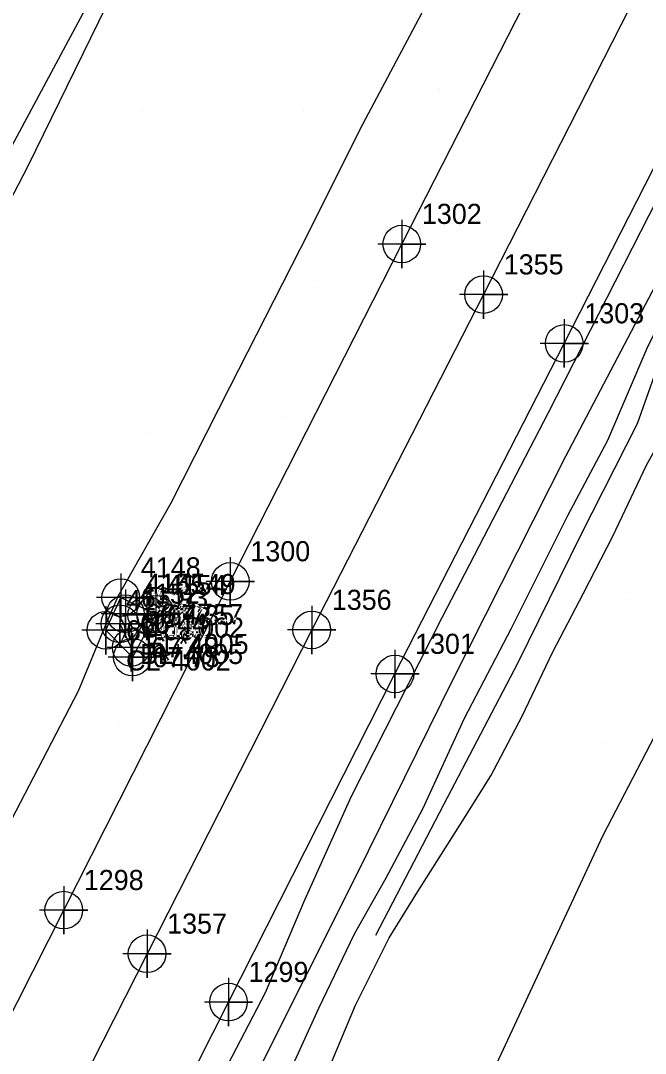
# Model space of a CAD drawing. Extents: x 2062781 to 2066835, y 358981 to 366501.
# Drawn here: x 2065241.9 to 2065319.6, y 363782.2 to 363910.6 of the extents above; entities that cross this region are included whole.
import ezdxf

# ---------------------------------------------------------------- set-up
doc = ezdxf.new("R2010")
doc.units = 0
for name, color, linetype in [('Exist DTM Breakline', 7, 'Continuous'), ('Exist DTM Breakline Cogo Comment', 7, 'Continuous'), ('Exist DTM Breakline Cogo Elevation', 7, 'Continuous'), ('Exist DTM Breakline Cogo Number', 7, 'Continuous'), ('Exist DTM Breakline Cogo Point CELL', 7, 'Continuous'), ('Exist DTM Crownline', 7, 'Continuous'), ('Exist DTM Crownline Cogo Number', 7, 'Continuous'), ('Exist DTM Crownline Cogo Point CELL', 7, 'Continuous'), ('Exist DTM Ridgeline', 7, 'Continuous'), ('Exist DTM Ridgeline Cogo Comment', 7, 'Continuous'), ('Exist DTM Ridgeline Cogo Elevation', 7, 'Continuous'), ('Exist DTM Ridgeline Cogo Number', 7, 'Continuous'), ('Exist DTM Ridgeline Cogo Point CELL', 7, 'Continuous'), ('Exist Roads EOP', 7, 'Continuous'), ('Exist Roads EOP Cogo Number', 7, 'Continuous'), ('Exist Roads EOP Cogo Point CELL', 7, 'Continuous'), ('PH Exist DTM Breakline', 7, 'Continuous'), ('PH Exist DTM Point', 7, 'Continuous')]:
    doc.layers.add(name, color=color, linetype=linetype)

msp = doc.modelspace()

# ---------------------------------------------------------------- linework, layer by layer
at = {"layer": 'Exist DTM Breakline'}
msp.add_lwpolyline([(2065254.24, 363835.59), (2065255.66, 363832.66), (2065257.58, 363836.67), (2065254.92, 363836.84)], dxfattribs=at)
at = {"layer": 'Exist DTM Breakline Cogo Point CELL'}
for points in [[(2065254.92, 363839.84), (2065254.92, 363833.84), (2065254.92, 363836.84), (2065257.92, 363836.84), (2065251.92, 363836.84)], [(2065254.92, 363839.84), (2065254.92, 363833.84), (2065254.92, 363836.84), (2065257.92, 363836.84), (2065251.92, 363836.84)], [(2065254.92, 363839.84), (2065254.92, 363833.84), (2065254.92, 363836.84), (2065257.92, 363836.84), (2065251.92, 363836.84)], [(2065257.58, 363839.67), (2065257.58, 363833.67), (2065257.58, 363836.67), (2065260.58, 363836.67), (2065254.58, 363836.67)], [(2065257.58, 363839.67), (2065257.58, 363833.67), (2065257.58, 363836.67), (2065260.58, 363836.67), (2065254.58, 363836.67)], [(2065257.58, 363839.67), (2065257.58, 363833.67), (2065257.58, 363836.67), (2065260.58, 363836.67), (2065254.58, 363836.67)], [(2065254.24, 363838.59), (2065254.24, 363832.59), (2065254.24, 363835.59), (2065257.24, 363835.59), (2065251.24, 363835.59)], [(2065254.24, 363838.59), (2065254.24, 363832.59), (2065254.24, 363835.59), (2065257.24, 363835.59), (2065251.24, 363835.59)], [(2065254.24, 363838.59), (2065254.24, 363832.59), (2065254.24, 363835.59), (2065257.24, 363835.59), (2065251.24, 363835.59)], [(2065255.66, 363835.66), (2065255.66, 363829.66), (2065255.66, 363832.66), (2065258.66, 363832.66), (2065252.66, 363832.66)], [(2065255.66, 363835.66), (2065255.66, 363829.66), (2065255.66, 363832.66), (2065258.66, 363832.66), (2065252.66, 363832.66)], [(2065255.66, 363835.66), (2065255.66, 363829.66), (2065255.66, 363832.66), (2065258.66, 363832.66), (2065252.66, 363832.66)]]:
    msp.add_lwpolyline(points, dxfattribs=at)
for centre in [(2065254.92, 363836.84), (2065254.92, 363836.84), (2065254.92, 363836.84), (2065257.58, 363836.67), (2065257.58, 363836.67), (2065257.58, 363836.67), (2065254.24, 363835.59), (2065254.24, 363835.59), (2065254.24, 363835.59), (2065255.66, 363832.66), (2065255.66, 363832.66), (2065255.66, 363832.66)]:
    msp.add_circle(centre, 2.34, dxfattribs=at)
at = {"layer": 'Exist DTM Crownline'}
msp.add_lwpolyline([(2065663.11, 364592.63), (2065644.74, 364557.21), (2065623.47, 364514.84), (2065601.31, 364471.47), (2065579.79, 364428.89), (2065557.2, 364384.54), (2065535.7, 364341.65), (2065514.15, 364298.95), (2065493.03, 364257.52), (2065471.32, 364215.17), (2065450.55, 364174.09), (2065428.52, 364130.25), (2065407.02, 364088.57), (2065385.88, 364046.75), (2065363.58, 364002.72), (2065343.08, 363962.73), (2065320.81, 363918.44), (2065299.48, 363876.52), (2065278.1, 363834.82), (2065257.62, 363794.57), (2065238.32, 363756.62)], dxfattribs=at)
at = {"layer": 'Exist DTM Crownline Cogo Point CELL'}
for points in [[(2065299.48, 363879.52), (2065299.48, 363873.52), (2065299.48, 363876.52), (2065302.48, 363876.52), (2065296.48, 363876.52)], [(2065299.48, 363879.52), (2065299.48, 363873.52), (2065299.48, 363876.52), (2065302.48, 363876.52), (2065296.48, 363876.52)], [(2065299.48, 363879.52), (2065299.48, 363873.52), (2065299.48, 363876.52), (2065302.48, 363876.52), (2065296.48, 363876.52)], [(2065278.1, 363837.82), (2065278.1, 363831.82), (2065278.1, 363834.82), (2065281.1, 363834.82), (2065275.1, 363834.82)], [(2065278.1, 363837.82), (2065278.1, 363831.82), (2065278.1, 363834.82), (2065281.1, 363834.82), (2065275.1, 363834.82)], [(2065278.1, 363837.82), (2065278.1, 363831.82), (2065278.1, 363834.82), (2065281.1, 363834.82), (2065275.1, 363834.82)], [(2065257.62, 363797.57), (2065257.62, 363791.57), (2065257.62, 363794.57), (2065260.62, 363794.57), (2065254.62, 363794.57)], [(2065257.62, 363797.57), (2065257.62, 363791.57), (2065257.62, 363794.57), (2065260.62, 363794.57), (2065254.62, 363794.57)], [(2065257.62, 363797.57), (2065257.62, 363791.57), (2065257.62, 363794.57), (2065260.62, 363794.57), (2065254.62, 363794.57)]]:
    msp.add_lwpolyline(points, dxfattribs=at)
for centre in [(2065299.48, 363876.52), (2065299.48, 363876.52), (2065299.48, 363876.52), (2065278.1, 363834.82), (2065278.1, 363834.82), (2065278.1, 363834.82), (2065257.62, 363794.57), (2065257.62, 363794.57), (2065257.62, 363794.57)]:
    msp.add_circle(centre, 2.34, dxfattribs=at)
at = {"layer": 'Exist DTM Ridgeline'}
msp.add_lwpolyline([(2065254.35, 363838.85), (2065258.7, 363836.78), (2065255.79, 363831.44), (2065252.51, 363834.78), (2065254.35, 363838.85)], dxfattribs=at)
at = {"layer": 'Exist DTM Ridgeline Cogo Point CELL'}
for points in [[(2065254.35, 363841.85), (2065254.35, 363835.85), (2065254.35, 363838.85), (2065257.35, 363838.85), (2065251.35, 363838.85)], [(2065254.35, 363841.85), (2065254.35, 363835.85), (2065254.35, 363838.85), (2065257.35, 363838.85), (2065251.35, 363838.85)], [(2065254.35, 363841.85), (2065254.35, 363835.85), (2065254.35, 363838.85), (2065257.35, 363838.85), (2065251.35, 363838.85)], [(2065258.7, 363839.78), (2065258.7, 363833.78), (2065258.7, 363836.78), (2065261.7, 363836.78), (2065255.7, 363836.78)], [(2065258.7, 363839.78), (2065258.7, 363833.78), (2065258.7, 363836.78), (2065261.7, 363836.78), (2065255.7, 363836.78)], [(2065258.7, 363839.78), (2065258.7, 363833.78), (2065258.7, 363836.78), (2065261.7, 363836.78), (2065255.7, 363836.78)], [(2065252.51, 363837.78), (2065252.51, 363831.78), (2065252.51, 363834.78), (2065255.51, 363834.78), (2065249.51, 363834.78)], [(2065252.51, 363837.78), (2065252.51, 363831.78), (2065252.51, 363834.78), (2065255.51, 363834.78), (2065249.51, 363834.78)], [(2065252.51, 363837.78), (2065252.51, 363831.78), (2065252.51, 363834.78), (2065255.51, 363834.78), (2065249.51, 363834.78)], [(2065255.79, 363834.44), (2065255.79, 363828.44), (2065255.79, 363831.44), (2065258.79, 363831.44), (2065252.79, 363831.44)], [(2065255.79, 363834.44), (2065255.79, 363828.44), (2065255.79, 363831.44), (2065258.79, 363831.44), (2065252.79, 363831.44)], [(2065255.79, 363834.44), (2065255.79, 363828.44), (2065255.79, 363831.44), (2065258.79, 363831.44), (2065252.79, 363831.44)]]:
    msp.add_lwpolyline(points, dxfattribs=at)
for centre in [(2065254.35, 363838.85), (2065254.35, 363838.85), (2065254.35, 363838.85), (2065258.7, 363836.78), (2065258.7, 363836.78), (2065258.7, 363836.78), (2065252.51, 363834.78), (2065252.51, 363834.78), (2065252.51, 363834.78), (2065255.79, 363831.44), (2065255.79, 363831.44), (2065255.79, 363831.44)]:
    msp.add_circle(centre, 2.34, dxfattribs=at)
at = {"layer": 'Exist Roads EOP'}
for points in [[(2065228.04, 363762.03), (2065247.26, 363799.99), (2065267.97, 363840.86), (2065289.3, 363882.8), (2065310.58, 363924.46), (2065332.59, 363967.94), (2065353.68, 364009.68), (2065375.17, 364051.96), (2065396.8, 364094.85), (2065417.71, 364135.98), (2065439.7, 364179.21), (2065460.77, 364220.68), (2065482.3, 364262.51), (2065503.71, 364304.4), (2065525.39, 364347.41), (2065547.65, 364390.94), (2065569.45, 364434.33), (2065591.43, 364477.33), (2065613.43, 364520.87), (2065634.71, 364562.49), (2065652.97, 364597.83)], [(2065248.32, 363750.11), (2065267.75, 363788.56), (2065288.45, 363829.35), (2065309.5, 363870.44), (2065331.6, 363913.74), (2065352.94, 363955.98), (2065374.94, 363999.15), (2065396.02, 364040.46), (2065418.07, 364083.89), (2065439.26, 364125.56), (2065460.61, 364167.84), (2065481.48, 364209.3), (2065503.3, 364252.04), (2065524.62, 364293.98), (2065545.82, 364336.04), (2065567.9, 364379.42), (2065589.91, 364422.69), (2065612.27, 364466.65), (2065634.16, 364509.75), (2065655.05, 364552.22), (2065673.02, 364587.91)]]:
    msp.add_lwpolyline(points, dxfattribs=at)
at = {"layer": 'Exist Roads EOP Cogo Point CELL'}
for points in [[(2065289.3, 363885.8), (2065289.3, 363879.8), (2065289.3, 363882.8), (2065292.3, 363882.8), (2065286.3, 363882.8)], [(2065289.3, 363885.8), (2065289.3, 363879.8), (2065289.3, 363882.8), (2065292.3, 363882.8), (2065286.3, 363882.8)], [(2065289.3, 363885.8), (2065289.3, 363879.8), (2065289.3, 363882.8), (2065292.3, 363882.8), (2065286.3, 363882.8)], [(2065309.5, 363873.44), (2065309.5, 363867.44), (2065309.5, 363870.44), (2065312.5, 363870.44), (2065306.5, 363870.44)], [(2065309.5, 363873.44), (2065309.5, 363867.44), (2065309.5, 363870.44), (2065312.5, 363870.44), (2065306.5, 363870.44)], [(2065309.5, 363873.44), (2065309.5, 363867.44), (2065309.5, 363870.44), (2065312.5, 363870.44), (2065306.5, 363870.44)], [(2065267.97, 363843.86), (2065267.97, 363837.86), (2065267.97, 363840.86), (2065270.97, 363840.86), (2065264.97, 363840.86)], [(2065267.97, 363843.86), (2065267.97, 363837.86), (2065267.97, 363840.86), (2065270.97, 363840.86), (2065264.97, 363840.86)], [(2065267.97, 363843.86), (2065267.97, 363837.86), (2065267.97, 363840.86), (2065270.97, 363840.86), (2065264.97, 363840.86)], [(2065288.45, 363832.35), (2065288.45, 363826.35), (2065288.45, 363829.35), (2065291.45, 363829.35), (2065285.45, 363829.35)], [(2065288.45, 363832.35), (2065288.45, 363826.35), (2065288.45, 363829.35), (2065291.45, 363829.35), (2065285.45, 363829.35)], [(2065288.45, 363832.35), (2065288.45, 363826.35), (2065288.45, 363829.35), (2065291.45, 363829.35), (2065285.45, 363829.35)], [(2065247.26, 363802.99), (2065247.26, 363796.99), (2065247.26, 363799.99), (2065250.26, 363799.99), (2065244.26, 363799.99)], [(2065247.26, 363802.99), (2065247.26, 363796.99), (2065247.26, 363799.99), (2065250.26, 363799.99), (2065244.26, 363799.99)], [(2065247.26, 363802.99), (2065247.26, 363796.99), (2065247.26, 363799.99), (2065250.26, 363799.99), (2065244.26, 363799.99)], [(2065267.75, 363791.56), (2065267.75, 363785.56), (2065267.75, 363788.56), (2065270.75, 363788.56), (2065264.75, 363788.56)], [(2065267.75, 363791.56), (2065267.75, 363785.56), (2065267.75, 363788.56), (2065270.75, 363788.56), (2065264.75, 363788.56)], [(2065267.75, 363791.56), (2065267.75, 363785.56), (2065267.75, 363788.56), (2065270.75, 363788.56), (2065264.75, 363788.56)]]:
    msp.add_lwpolyline(points, dxfattribs=at)
for centre in [(2065289.3, 363882.8), (2065289.3, 363882.8), (2065289.3, 363882.8), (2065309.5, 363870.44), (2065309.5, 363870.44), (2065309.5, 363870.44), (2065267.97, 363840.86), (2065267.97, 363840.86), (2065267.97, 363840.86), (2065288.45, 363829.35), (2065288.45, 363829.35), (2065288.45, 363829.35), (2065247.26, 363799.99), (2065247.26, 363799.99), (2065247.26, 363799.99), (2065267.75, 363788.56), (2065267.75, 363788.56), (2065267.75, 363788.56)]:
    msp.add_circle(centre, 2.34, dxfattribs=at)
at = {"layer": 'PH Exist DTM Breakline'}
for points in [[(2065076.25, 363573.62), (2065086.31, 363593.91), (2065095.58, 363612.59), (2065106.45, 363634.59), (2065116.57, 363655.42), (2065125.41, 363674.3), (2065132.47, 363688.94), (2065140.33, 363705.03), (2065148.78, 363722.26), (2065157.04, 363736.96), (2065169.92, 363761.69), (2065182.63, 363785.72), (2065196.48, 363811.85), (2065206.35, 363830.32), (2065217.92, 363851.93), (2065230.35, 363875.3), (2065239.93, 363893.36), (2065250.88, 363913.8), (2065262.46, 363935.59), (2065268.9, 363948.84)], [(2065268.62, 363942.79), (2065254.53, 363916.48), (2065242.76, 363892.41), (2065226.1, 363860.35), (2065209.12, 363828.93), (2065190.58, 363793.89), (2065174.31, 363763.52), (2065157.16, 363729.91), (2065145.2, 363704.75), (2065132.93, 363679.7), (2065119.03, 363652.12), (2065106.22, 363627.1), (2065092.6, 363597.9), (2065077.55, 363568.88)], [(2065220.8, 363773.91), (2065230.17, 363791.41), (2065240.22, 363810.17), (2065249.08, 363827.27), (2065252.47, 363835.37), (2065254.01, 363839.04), (2065260.6, 363850.64), (2065267.94, 363865.1), (2065276.71, 363882.26), (2065284.46, 363897.71), (2065291.77, 363911.41), (2065297.16, 363922.28), (2065300.81, 363930.84)], [(2065342.69, 363922.24), (2065332.71, 363901.24), (2065322.12, 363880.13), (2065309.65, 363856.4), (2065295.63, 363828.65), (2065283.63, 363804.3), (2065271.32, 363779.77), (2065259.37, 363755.72), (2065252.56, 363743.01), (2065242.64, 363722.37), (2065229.76, 363698.51), (2065217.81, 363674.07), (2065204.43, 363648.43), (2065191.47, 363622.84), (2065177.42, 363595.52), (2065162.04, 363565.9)], [(2065018.95, 363181.82), (2065022.1, 363187.82), (2065046.03, 363241.26), (2065089.78, 363328.41), (2065120.97, 363386.96), (2065150.31, 363442.38), (2065162.49, 363482.96), (2065192.28, 363545.18), (2065222.26, 363610.9), (2065245.42, 363659.04), (2065275.12, 363725.13), (2065314.36, 363809.32), (2065348.05, 363874.1), (2065368.99, 363916.64)], [(2065157.54, 363565.96), (2065171.08, 363592.23), (2065183.52, 363616.43), (2065196.49, 363642.48), (2065210.31, 363669.08), (2065223.33, 363694.56), (2065237.23, 363721.39), (2065248.96, 363744.08), (2065260.44, 363766.92), (2065272.37, 363789.76), (2065277.24, 363801.28), (2065283.05, 363814.17), (2065294.31, 363836.36), (2065307.54, 363861.86), (2065320.08, 363886.37), (2065332.57, 363910.4)], [(2065322.9, 363875.89), (2065319.89, 363870.1), (2065314.87, 363858.37), (2065309.91, 363848.99), (2065302.92, 363834.99), (2065297.06, 363823.8), (2065291.87, 363812.53), (2065287.33, 363803.98), (2065283.36, 363797), (2065278.93, 363787.75), (2065275.34, 363779.86), (2065271.45, 363772.2), (2065267.71, 363765.62), (2065262.27, 363755.38), (2065258.31, 363747.5), (2065255.51, 363741.53), (2065254.67, 363739.82)], [(2065323.65, 363874.82), (2065318.57, 363860.45), (2065311.54, 363846.56), (2065303.68, 363830.65), (2065294.49, 363813.07), (2065286.01, 363796.85)], [(2065280.11, 363779.98), (2065283.54, 363788.19), (2065287.73, 363796.55), (2065291.31, 363802.3), (2065296.61, 363810.67), (2065300.39, 363816.7), (2065304.29, 363824.12), (2065308.03, 363832.03), (2065311.9, 363839.39), (2065315.56, 363846.5), (2065319.75, 363855.31), (2065323.24, 363861.63), (2065325.69, 363868.6), (2065327.07, 363873.5)]]:
    msp.add_lwpolyline(points, dxfattribs=at)
at = {"layer": 'PH Exist DTM Point'}
for p, q in [((2065293.98, 363902.03), (2065293.98, 363902.03)), ((2065257.11, 363899.52), (2065257.11, 363899.52)), ((2065277.06, 363899.55), (2065277.06, 363899.55)), ((2065256.98, 363879.62), (2065256.98, 363879.62)), ((2065278.88, 363877.34), (2065278.88, 363877.34)), ((2065274.71, 363861.24), (2065274.71, 363861.24)), ((2065257.72, 363859.22), (2065257.72, 363859.22)), ((2065258.66, 363838.95), (2065258.66, 363838.95)), ((2065317.11, 363839.52), (2065317.11, 363839.52)), ((2065254.08, 363823.23), (2065254.08, 363823.23)), ((2065314.57, 363820.77), (2065314.57, 363820.77)), ((2065296.89, 363799.55), (2065296.89, 363799.55))]:
    msp.add_line(p, q, dxfattribs=at)

# ---------------------------------------------------------------- texts
at = {"layer": 'Exist DTM Breakline Cogo Comment'}
for s, p in [('EL*4005', (2065257.42, 363831.84)), ('EL*4005', (2065257.42, 363831.84)), ('EL*4005', (2065257.42, 363831.84)), ('BL*4005', (2065256.74, 363830.59)), ('BL*4005', (2065256.74, 363830.59)), ('BL*4005', (2065256.74, 363830.59))]:
    msp.add_text(s, height=2.5, dxfattribs=at).set_placement(p)
at = {"layer": 'Exist DTM Breakline Cogo Elevation'}
for s, p in [('66.47', (2065257.42, 363835.59)), ('66.47', (2065257.42, 363835.59)), ('66.47', (2065257.42, 363835.59)), ('67.35', (2065260.08, 363835.42)), ('67.35', (2065260.08, 363835.42)), ('67.35', (2065260.08, 363835.42)), ('66.44', (2065256.74, 363834.34)), ('66.44', (2065256.74, 363834.34)), ('66.44', (2065256.74, 363834.34)), ('67.48', (2065258.16, 363831.41)), ('67.48', (2065258.16, 363831.41)), ('67.48', (2065258.16, 363831.41))]:
    msp.add_text(s, height=2.5, dxfattribs=at).set_placement(p)
at = {"layer": 'Exist DTM Breakline Cogo Number'}
for s, p in [('4155', (2065257.42, 363839.34)), ('4155', (2065257.42, 363839.34)), ('4155', (2065257.42, 363839.34)), ('4154', (2065260.08, 363839.17)), ('4154', (2065260.08, 363839.17)), ('4154', (2065260.08, 363839.17)), ('4152', (2065256.74, 363838.09)), ('4152', (2065256.74, 363838.09)), ('4152', (2065256.74, 363838.09)), ('4153', (2065258.16, 363835.16)), ('4153', (2065258.16, 363835.16)), ('4153', (2065258.16, 363835.16))]:
    msp.add_text(s, height=2.5, dxfattribs=at).set_placement(p)
at = {"layer": 'Exist DTM Crownline Cogo Number'}
for s, p in [('1355', (2065301.98, 363879.02)), ('1355', (2065301.98, 363879.02)), ('1355', (2065301.98, 363879.02)), ('1356', (2065280.6, 363837.32)), ('1356', (2065280.6, 363837.32)), ('1356', (2065280.6, 363837.32)), ('1357', (2065260.12, 363797.07)), ('1357', (2065260.12, 363797.07)), ('1357', (2065260.12, 363797.07))]:
    msp.add_text(s, height=2.5, dxfattribs=at).set_placement(p)
at = {"layer": 'Exist DTM Ridgeline Cogo Comment'}
for s, p in [('BL*4002', (2065256.85, 363833.85)), ('BL*4002', (2065256.85, 363833.85)), ('BL*4002', (2065256.85, 363833.85)), ('CL*4002', (2065255.01, 363829.78)), ('CL*4002', (2065255.01, 363829.78)), ('CL*4002', (2065255.01, 363829.78))]:
    msp.add_text(s, height=2.5, dxfattribs=at).set_placement(p)
at = {"layer": 'Exist DTM Ridgeline Cogo Elevation'}
for s, p in [('66.93', (2065256.85, 363837.6)), ('66.93', (2065256.85, 363837.6)), ('66.93', (2065256.85, 363837.6)), ('67.57', (2065261.2, 363835.53)), ('67.57', (2065261.2, 363835.53)), ('67.57', (2065261.2, 363835.53)), ('67.08', (2065255.01, 363833.53)), ('67.08', (2065255.01, 363833.53)), ('67.08', (2065255.01, 363833.53)), ('67.73', (2065258.29, 363830.19)), ('67.73', (2065258.29, 363830.19)), ('67.73', (2065258.29, 363830.19))]:
    msp.add_text(s, height=2.5, dxfattribs=at).set_placement(p)
at = {"layer": 'Exist DTM Ridgeline Cogo Number'}
for s, p in [('4148', (2065256.85, 363841.35)), ('4148', (2065256.85, 363841.35)), ('4148', (2065256.85, 363841.35)), ('4149', (2065261.2, 363839.28)), ('4149', (2065261.2, 363839.28)), ('4149', (2065261.2, 363839.28)), ('4151', (2065255.01, 363837.28)), ('4151', (2065255.01, 363837.28)), ('4151', (2065255.01, 363837.28)), ('4150', (2065258.29, 363833.94)), ('4150', (2065258.29, 363833.94)), ('4150', (2065258.29, 363833.94))]:
    msp.add_text(s, height=2.5, dxfattribs=at).set_placement(p)
at = {"layer": 'Exist Roads EOP Cogo Number'}
for s, p in [('1302', (2065291.8, 363885.3)), ('1302', (2065291.8, 363885.3)), ('1302', (2065291.8, 363885.3)), ('1303', (2065312, 363872.94)), ('1303', (2065312, 363872.94)), ('1303', (2065312, 363872.94)), ('1300', (2065270.47, 363843.36)), ('1300', (2065270.47, 363843.36)), ('1300', (2065270.47, 363843.36)), ('1301', (2065290.95, 363831.85)), ('1301', (2065290.95, 363831.85)), ('1301', (2065290.95, 363831.85)), ('1298', (2065249.76, 363802.49)), ('1298', (2065249.76, 363802.49)), ('1298', (2065249.76, 363802.49)), ('1299', (2065270.25, 363791.06)), ('1299', (2065270.25, 363791.06)), ('1299', (2065270.25, 363791.06))]:
    msp.add_text(s, height=2.5, dxfattribs=at).set_placement(p)

doc.saveas('drawing.dxf')
